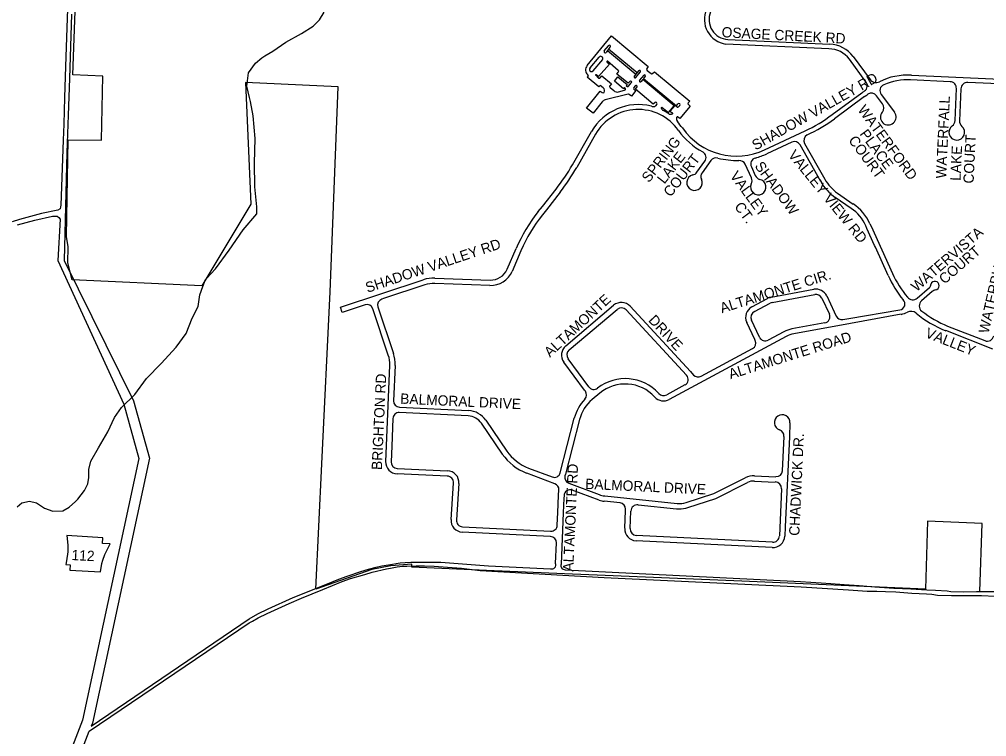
# Model space of a CAD drawing. Extents: x 0 to 712119, y 0 to 761125.
# Drawn here: x 655410 to 660107, y 715596 to 719078 of the extents above; entities that cross this region are included whole.
import ezdxf

# ---------------------------------------------------------------- set-up
doc = ezdxf.new("R2010")
doc.units = 0
for name, color, linetype in [('city boundary', 7, 'Continuous'), ('HWY signs', 7, 'Continuous'), ('PAVED ROADS', 7, 'Continuous'), ('stream or creek', 7, 'Continuous'), ('street names', 7, 'Continuous')]:
    doc.layers.add(name, color=color, linetype=linetype)

msp = doc.modelspace()

# ---------------------------------------------------------------- linework, layer by layer
at = {"layer": 'city boundary'}
msp.add_lwpolyline([(660240, 716293.5), (660074.3, 716300.6), (660085.4, 716630.3), (659820.7, 716641.8), (659810.3, 716311.9), (658919, 716350), (658254.5, 716378.5), (658057.3, 716386.9), (657677.9, 716403.1), (657677.7, 716403.1), (657315.1, 716418.7), (657315.7, 716432.6), (657213.9, 716425.6), (657121.4, 716406.8), (656850.1, 716311.7), (656878.6, 716920.6), (656918.6, 717756), (656958, 718750.3), (656507.3, 718771), (656534, 718181.6), (656296.6, 717784.9), (655666.3, 717814.2), (655645.5, 717896.1), (655646.8, 717973.6), (655638.4, 718023.9), (655647.3, 718493.9), (655809.3, 718491.4), (655815.8, 718802.8), (655669.9, 718809.5), (655706.8, 719827.3)], dxfattribs=at)
at = {"layer": 'HWY signs'}
msp.add_lwpolyline([(655803.7, 716395.3), (655810.1, 716435.7), (655814.8, 716453.4), (655825.1, 716480.1), (655835.8, 716502.5), (655850.6, 716531.6), (655813.6, 716533.8), (655815.3, 716561.2), (655639.8, 716571.8), (655645.3, 716526.2), (655644.7, 716493.1), (655639.1, 716448.8), (655636.2, 716431.3), (655656.4, 716430.1), (655654.8, 716404.3)], close=True, dxfattribs=at)
at = {"layer": 'PAVED ROADS'}
for points in [[(655648.5, 719268), (655640, 719037.5), (655634, 718849.5), (655628.5, 718698), (655625, 718569.5), (655622.2, 718491.5), (655610.5, 718176), (655610, 718168), (655607.5, 718159), (655597, 718152.5), (655517.5, 718135), (655410, 718106), (655375, 718095.5)], [(655663.5, 719103), (655652.5, 718790.5), (655646.5, 718613), (655641, 718432), (655628, 717907.5), (655964.4, 717226.5), (656041.3, 716948.4), (655764.5, 715661.8), (655758.5, 715646.5), (656525, 716167.5), (656568.5, 716191.5), (656618, 716216), (656739, 716271), (656897.5, 716335), (656962, 716360), (657001.5, 716374.5), (657068.5, 716397.5), (657104.5, 716409), (657142, 716418), (657170.5, 716424.5), (657202.5, 716430.5), (657259, 716439), (657284, 716442), (657310.5, 716443.5), (657361, 716443), (657439, 716443), (657457.1, 716442.3), (657688.5, 716425.6), (657989.9, 716411.1)], [(658167, 718853.5), (658286, 718997.5), (658463.9, 718848.5), (658456.5, 718839.4)], [(659341.3, 718934.6), (658841.1, 718958)], [(658850.3, 718980.6), (659345.4, 718957.4)], [(658250.5, 718925.2), (658270, 718949.5)], [(658278, 718942.5), (658259, 718917.5)], [(658181.5, 718843), (658225, 718895)], [(658241, 718883), (658195.5, 718828.5)], [(658262.5, 718871.5), (658275, 718861), (658223, 718800), (658211, 718809.5)], [(658318, 718830.5), (658266, 718874.5)], [(659520.6, 718775.3), (659520.6, 718775.3), (659440.5, 718884.8)], [(659458.7, 718898.3), (659541, 718786.8), (659541, 718786.8)], [(658374.5, 718777), (658366.5, 718768), (658311.5, 718812.5), (658318.5, 718821.5)], [(658417, 718827.5), (658397, 718804)], [(658404, 718796.5), (658425, 718821.5)], [(658458.8, 718830.5), (658477.5, 718815.5)], [(658486.3, 718816.4), (658493.6, 718823.9), (658665.1, 718681.5), (658657.6, 718672.7)], [(658245.5, 718745), (658230.5, 718757.5), (658223.6, 718750.1), (658167.4, 718796.8), (658174, 718804.5), (658170.5, 718808.5)], [(658208.5, 718806.5), (658220.5, 718795)], [(658231, 718794.5), (658238, 718803.5), (658285, 718765.5), (658277.5, 718756)], [(658299.8, 718777.5), (658316.9, 718798.8), (658362.1, 718762.3), (658356.9, 718755.2), (658359, 718753.5)], [(658352.3, 718744.4), (658349.3, 718746.7), (658343.6, 718741.5), (658299.8, 718777.5)], [(658368, 718753.5), (658381.5, 718769.5)], [(658421.7, 718780.6), (658443.5, 718806.8)], [(658532, 718650.5), (658562.4, 718625.2), (658590.3, 718658.8), (658436.8, 718786.3), (658427.9, 718775.5)], [(658449.6, 718801.6), (658440.7, 718790.9), (658600.3, 718658.3), (658608, 718667.6)], [(658449.6, 718801.6), (658449.6, 718801.6)], [(659586.2, 718775.3), (659586.2, 718775.3)], [(659929.6, 718775.5), (659738.1, 718784)], [(659741.6, 718806.4), (660353.2, 718779.4), (660353.2, 718779.4)], [(660349.3, 718757.6), (660015.7, 718771.9)], [(658240.5, 718678), (658196, 718623), (658164, 718647.5), (658231, 718729), (658239.5, 718722.5)], [(658278.5, 718747.5), (658296, 718732)], [(658320, 718726), (658349, 718734.1)], [(658394.5, 718740), (658404, 718732), (658382, 718705), (658370.5, 718713)], [(658400.7, 718755.2), (658394.3, 718747.5)], [(658497, 718674.5), (658488.5, 718666.5), (658401.5, 718739.5), (658409.5, 718750)], [(659357.1, 718615.8), (659500.4, 718721.4)], [(659514.3, 718731), (659514.3, 718731)], [(659607.8, 718760.7), (659607.8, 718760.7)], [(659954.3, 718586.8), (659960.2, 718742)], [(659982.2, 718741.6), (659975.5, 718586.1)], [(658366, 718714.5), (658254, 718687)], [(659514.1, 718703.2), (659368.1, 718595.2)], [(659530.2, 718714.7), (659530.2, 718714.7)], [(659601.4, 718668.6), (659572.7, 718707.4)], [(659595, 718713.5), (659659.2, 718627.1)], [(658604.4, 718652.3), (658594.4, 718660.6), (658570.8, 718632.1), (658581.9, 718622.9)], [(658658.9, 718664.4), (658667.5, 718657.2), (658616.9, 718597), (658606.4, 718604.2)], [(658617.2, 718659.9), (658611.5, 718653)], [(658096, 718372), (658188.5, 718533.5), (658188.5, 718533.5)], [(659028.9, 718445.1), (659225.2, 718536.6)], [(658207.9, 718520.4), (658116.7, 718359.4)], [(659234.8, 718517.5), (659234.8, 718517.5)], [(659161.1, 718481.5), (659039.5, 718424.6)], [(659301.6, 718291.4), (659202.2, 718468.8)], [(659223.1, 718475.2), (659320.7, 718302)], [(658768.1, 718393), (658726, 718333.7)], [(658729, 718434.3), (658729, 718434.3)], [(658802.3, 718404.2), (658802.3, 718404.2)], [(658903.5, 718392.4), (658903.5, 718392.4)], [(658984.7, 718404.5), (658984.7, 718404.5)], [(658700, 718336.4), (658738.7, 718388.9)], [(658964.9, 718308.3), (658964.9, 718308.3), (658934.4, 718374.5)], [(658964.6, 718361.9), (658964.6, 718361.9), (658983.8, 718319.4)], [(657929.2, 718145.1), (657950, 718169.5), (658016, 718254)], [(658964, 718278.9), (658964, 718278.9)], [(658035.5, 718238.9), (657970, 718153.5), (657949.6, 718129)], [(659448.9, 718160.4), (659371.9, 718213.7)], [(659382.6, 718234), (659458.5, 718181.7)], [(655401, 718081), (655485, 718103.5), (655571.5, 718122.5), (655594, 718122.5), (655601, 718116.5), (655608, 718107.5), (655597, 717907), (655916.9, 717210.4), (655989.8, 716946.9), (655716.4, 715676.2), (655447.1, 714976.8)], [(659562.9, 717980.8), (659525.7, 718063.3), (659520, 718075.3)], [(659540.5, 718085.9), (659546.2, 718073.6), (659649.7, 717844.4)], [(659629.5, 717834.6), (659567.1, 717972.8), (659562.9, 717980.8)], [(657778.6, 717865), (657821.9, 717965.1)], [(657845.8, 717954.8), (657802.5, 717854.6)], [(657088.4, 717692.4), (656977.4, 717655.4), (656969.2, 717680.1), (657370.7, 717813.9)], [(657379, 717789.3), (657178.2, 717722.4), (657170, 717719.6)], [(657694.7, 717786.6), (657427.2, 717796.2)], [(657428.1, 717822.2), (657695.6, 717812.6)], [(659060.4, 717729.6), (659267.5, 717767.5)], [(659065.1, 717704), (659272.2, 717742)], [(659330.4, 717735.2), (659366.8, 717658), (659376.5, 717637.4)], [(659770.3, 717724.7), (659829.5, 717776)], [(659842.9, 717757), (659790.6, 717711.2)], [(658063, 717493.1), (658295.8, 717690)], [(658967.1, 717682.5), (659043.4, 717723.6)], [(658979.4, 717659.6), (659055.7, 717700.7)], [(659306.9, 717724.1), (659343.3, 717646.9)], [(657201.5, 717448.4), (657126.3, 717673.5)], [(657151, 717681.7), (657226.1, 717456.6)], [(658079.8, 717473.3), (658312.6, 717670.1)], [(658356.8, 717667.4), (658650.1, 717350.2)], [(658375.9, 717685.1), (658669.2, 717367.8), (658684.3, 717351.5)], [(659692.1, 717646.1), (659445.6, 717600.9), (659170.1, 717551.9)], [(659409.1, 717620.6), (659438.2, 717626), (659686.2, 717668)], [(658983.4, 717519.2), (658981.5, 717523.3), (658981.3, 717523.5), (658942.1, 717606.7)], [(659005, 717534.4), (659004.9, 717534.6), (658965.6, 717617.8)], [(659321.6, 717604.6), (659161, 717575.2)], [(659122, 717561.5), (659046.3, 717520.8)], [(660137.6, 717476.8), (659909.2, 717566.8)], [(659917.7, 717589.3), (660098.6, 717518.4)], [(659134.3, 717538.6), (658565.9, 717232.8)], [(658720.5, 717345.5), (658970.5, 717480)], [(658158.3, 717273), (658154.5, 717278.2), (658053.8, 717414.3)], [(658175.4, 717293.7), (658074.7, 717429.8)], [(657188.7, 716931.5), (657191.9, 717007.6), (657208.4, 717399.2)], [(657234.4, 717398.1), (657227.1, 717226.8)], [(658642.3, 717303.4), (658553.6, 717255.7)], [(658228.7, 717263.1), (658191.6, 717232.4)], [(657255.6, 717195.6), (657256.3, 717195.6), (657591.1, 717178.9)], [(657223.5, 717140.9), (657217.9, 717006.5), (657214.7, 716930.4)], [(657589.8, 717153), (657255, 717169.6)], [(657675, 717131.8), (657776.6, 716982.3), (657776.6, 716982.3)], [(658036.5, 716877), (658104.8, 717141.7)], [(658129.9, 717135.2), (658061.7, 716870.5), (658059.4, 716861.7)], [(657755.3, 716967.5), (657653.5, 717117.2)], [(659152.2, 717119.1), (659149.1, 717051.7), (659128.9, 716614.9), (659126.8, 716568.8)], [(659115.4, 716886.6), (659123.1, 717053.3), (659123.1, 717053.3)], [(657245.3, 716897.1), (657489.1, 716886.8)], [(657882.8, 716899), (657997, 716856.4)], [(657488, 716860.8), (657244.2, 716871.1)], [(658010.5, 716823.6), (657873.4, 716874.7)], [(658648.2, 716732.5), (658781.6, 716776.2), (658934.5, 716853)], [(658980.6, 716862.8), (659084.1, 716858)], [(657506, 716650.8), (657518.6, 716826.6)], [(657544.5, 716824.7), (657531.9, 716649)], [(658078, 716826.1), (658226.1, 716770.9)], [(658656.3, 716707.8), (658791.5, 716752.1), (658946.2, 716829.8)], [(658979.4, 716836.8), (659080.9, 716832.1)], [(659111.4, 716798.7), (659100.8, 716570)], [(658022, 716621.9), (658024.9, 716683.7), (658028.7, 716766.5), (658028.7, 716766.5)], [(658028.7, 716766.5), (658030, 716794.1)], [(658054.7, 716765.3), (658054.1, 716753.5), (658050.9, 716682.5), (658041.2, 716433.9)], [(658226, 716743.5), (658095.1, 716792)], [(658252.3, 716764.7), (658603.8, 716727.8)], [(658326.8, 716730.7), (658249.6, 716738.9)], [(658414.6, 716721.5), (658601, 716702)], [(658349.4, 716607.2), (658353.4, 716694.5), (658353.6, 716699.5)], [(658375.3, 716606), (658379.3, 716691.2)], [(657562.2, 716614.7), (657989.6, 716593.4), (657990.6, 716593.3)], [(657989.6, 716567.3), (657989.3, 716567.3), (657988.3, 716567.4), (657560.9, 716588.7)], [(659067.2, 716539.5), (658405.7, 716572.6)], [(658012.7, 716436.8), (658018.1, 716536)], [(659065.9, 716513.5), (658404.4, 716546.6)], [(655496.6, 714966.2), (655749.1, 715621.9), (656526, 716147.7), (656541.2, 716156.2), (656570.1, 716172.7), (656612.9, 716194.5), (656719.8, 716243), (656780.4, 716268.8), (656884.2, 716310.6), (656977.2, 716348.4), (657018.4, 716363.4), (657087.5, 716383.1), (657123.8, 716394.3), (657192.5, 716410.2), (657212.6, 716414), (657244.8, 716419.8), (657270.5, 716422.8), (657291.4, 716424), (657336, 716425.5), (657377.4, 716425.7), (657424, 716424), (657488.8, 716419.4), (657557.1, 716413.4), (657646.9, 716402.7), (658250.5, 716369.3), (659206, 716323.3), (659436, 716308.8), (659481, 716306), (659527, 716302.6), (659573.7, 716301.8), (659615.5, 716300.9), (659666.4, 716298.1), (659743.2, 716292.7), (659815.1, 716289.4), (659840.8, 716286.9), (659869.3, 716282.7), (659935.9, 716281.5), (660012.7, 716280.7), (660058.2, 716281.1), (660082.5, 716281.1), (660214.5, 716275.4)], [(658059.7, 716406.1), (659204, 716349.6), (659303.8, 716342), (659350.3, 716339), (659415.6, 716334.8), (659488.9, 716329.2), (659564.3, 716322.5), (659656.9, 716316.5), (659739.8, 716313.3), (659816.4, 716308.9), (659858.6, 716306.9), (659915.8, 716303.3), (659933.7, 716301.3), (659994.3, 716298.9), (660057.3, 716300.1), (660152.3, 716300.1), (660205.7, 716298.1), (660235.2, 716296.5), (660289.8, 716292.1), (660377.3, 716288.1), (660452.3, 716285), (660498.5, 716284.6), (660580.9, 716281.8)]]:
    msp.add_lwpolyline(points, dxfattribs=at)
msp.add_lwpolyline([(658266.5, 718927), (658404, 718812.5), (658409.5, 718819), (658271.5, 718933.5)], close=True, dxfattribs=at)
for centre, radius, start, end in [((658857.2, 719077.7), 120.8, 155.8158, 262.3149), ((658855.2, 719076.7), 96.2, 156.7971, 267.0436), ((659339.9, 718808.6), 148.9, 37.072, 87.8566), ((658254.5, 718921.1), 5.74, 133.9766, 321.211), ((658274.8, 718947), 5.46, 305.4396, 152.1885), ((659341.8, 718812.1), 122.6, 36.3854, 90.227), ((658232.8, 718888.7), 10, 325.3634, 140.8968), ((658265.1, 718872.1), 2.62, 68.834, 192.3686), ((658189.7, 718832.6), 30.8, 137.398, 231.4968), ((658188, 718835.2), 10.1, 129.6926, 318.2972), ((658314.9, 718825.8), 5.64, 310.1627, 56.1969), ((658421.6, 718825.2), 5.09, 312.5104, 153.7498), ((658462.4, 718836.2), 6.69, 151.3102, 237.6082), ((658481.5, 718819.7), 5.81, 225.6232, 325.948), ((658209.9, 718807.9), 1.96, 56.1717, 224.2172), ((658225.9, 718798.3), 6.37, 211.647, 322.9003), ((658378.3, 718773.6), 5.15, 308.1252, 137.9249), ((658400, 718799.8), 5.17, 125.6347, 320.4155), ((658424.8, 718778), 4, 140.2996, 320.2996), ((658446.5, 718804.2), 4, 320.2996, 140.2996), ((659498.7, 718755.8), 29.3, 302.2329, 41.7252), ((659569.7, 718804.9), 33.9, 212.1826, 299.2333), ((659720.9, 718506.5), 300.6, 86.0522, 116.6066), ((659724.7, 718483.6), 300.8, 87.4477, 112.8633), ((659928.2, 718743.5), 32.1, 357.3797, 87.472), ((660013.3, 718740.9), 31.1, 85.651, 178.7649), ((658243.7, 718728.1), 6.99, 232.8994, 319.1186), ((658237.2, 718732.6), 14.9, 322.3971, 56.0952), ((658281.5, 718752.2), 5.57, 136.5393, 236.8804), ((658313.7, 718751.7), 26.5, 228.1283, 283.7992), ((658347.9, 718740.1), 6.14, 280.7942, 44.1183), ((658363.5, 718757.5), 6.02, 221.6414, 318.3586), ((658398.6, 718743.9), 5.66, 140.1448, 223.3599), ((658404.7, 718752), 5.18, 337.3612, 141.7069), ((659286.8, 719049.2), 391.2, 303.089, 305.5691), ((659619.8, 718732.1), 31, 112.7028, 216.9299), ((658268.9, 718650), 39.9, 111.957, 135.4232), ((658367.2, 718710.7), 4, 35.1514, 107.9787), ((658500.2, 718669), 6.39, 351.4271, 119.8122), ((630550.6, 759703.5), 50198.7, 305.23825, 305.26082), ((659547.4, 718687.3), 32.3, 38.3892, 122.126), ((658415.3, 718402.4), 261.9, 75.92, 149.9763), ((658414.9, 718402.3), 238.3, 34.847, 150.2957), ((658487.9, 718673.8), 19.5, 242.6852, 342.7024), ((658530.1, 718648.2), 3, 50.1819, 196.7151), ((658546.4, 718653.1), 20, 196.6903, 242.3375), ((658415, 718402.5), 263, 56.1537, 62.3375), ((658607.6, 718656.2), 5, 230.2996, 320.2996), ((658612.6, 718663.7), 6, 320.2996, 140.2996), ((658662.9, 718669.3), 6.28, 147.0728, 230.929), ((659629.4, 718603.4), 38, 139.3071, 38.5192), ((659575.7, 718648.9), 32.4, 320.2609, 37.4231), ((658572.6, 718637.5), 20, 236.1537, 296.3769), ((658580.6, 718621.4), 2, 296.3769, 50.2996), ((658620, 718595.4), 19.5, 159.7789, 224.0627), ((658604.8, 718601.6), 3.05, 57.1751, 170.2933), ((657111.5, 717419), 1893.7, 36.702, 37.8861), ((658917, 719199.5), 731, 294.9337, 307.0177), ((658959, 719144.1), 684.6, 293.7606, 306.6975), ((659921.4, 718587.9), 32.9, 304.1875, 357.942), ((660009.5, 718584.4), 34, 177.1584, 229.1606), ((658895.2, 718742.8), 350.5, 215.6768, 241.6809), ((658892.2, 718735.5), 321, 215.1458, 295.2163), ((659962.3, 718529.9), 38.1, 125.9167, 49.1002), ((659252.8, 718489.8), 33, 122.9327, 206.2264), ((659174.5, 718451.9), 32.5, 31.4809, 114.3235), ((658712.8, 718407.1), 31.7, 324.9672, 59.3406), ((658792.5, 718376.3), 29.5, 70.6152, 145.5988), ((658906.1, 718855.7), 463.2, 257.052, 269.6839), ((658906.4, 718361.7), 30.9, 24.5206, 95.3015), ((658990.9, 718375.6), 29.6, 102.0526, 207.5328), ((658638.6, 719436.4), 1088.3, 288.5434, 291.6166), ((657300.6, 718825.1), 915.4, 321.3978, 330.3303), ((657287.6, 718830.7), 953.7, 321.6453, 330.3903), ((658688.6, 718285.7), 38, 103.6139, 25.803), ((658674.4, 718352.3), 30.1, 279.9463, 328.1556), ((658746, 718315.8), 26.9, 138.2075, 210.2622), ((658998.4, 718263.9), 37.5, 156.3685, 80.7999), ((658936.2, 718294.4), 31.9, 330.8594, 25.7926), ((659016.4, 718335), 36.2, 205.6243, 250.5456), ((659517.2, 718418.8), 228.5, 210.7293, 233.946), ((659495.9, 718396.5), 220.9, 208.4181, 235.8544), ((659347.4, 718003.5), 186.9, 22.5973, 57.0956), ((659337.8, 717995.3), 222.1, 24.0936, 57.097), ((658568.1, 717642.3), 813, 141.8015, 156.6073), ((658568.1, 717642.3), 787, 141.8015, 156.6073), ((657698.8, 717899.5), 113, 267.9345, 336.6073), ((657698.8, 717899.5), 87, 267.9345, 336.6073), ((660046.9, 718009.7), 452.5, 202.7541, 220.3608), ((660137.8, 718073.5), 539.2, 205.1412, 219.6295), ((657422.3, 717659.3), 163, 87.9345, 108.4338), ((657422.3, 717659.3), 137, 87.9345, 108.4338), ((659819.3, 717789.7), 17.1, 306.6725, 6.5444), ((659856.1, 717785.5), 20.8, 276.2356, 162.906), ((659277.9, 717710.5), 58, 25.2428, 100.3869), ((659277.9, 717710.5), 32, 25.2428, 100.3869), ((659875.3, 717712.4), 55.1, 107.9292, 126.0896), ((657097.9, 717664), 30, 18.4547, 108.4338), ((657179.5, 717691.2), 30, 108.4338, 197.9542), ((658333.3, 717645.7), 58, 42.7577, 130.2139), ((659070.9, 717672.5), 58, 100.3869, 118.2814), ((659070.9, 717672.5), 32, 100.3869, 118.2814), ((659681.9, 717696.3), 28.6, 278.6705, 45.313), ((659748.7, 717749.1), 32.6, 216.8545, 311.4268), ((659811.7, 717687.1), 32, 131.251, 231.3974), ((657147.2, 717680.6), 3.94, 16.2971, 20.1108), ((658333.3, 717645.7), 32, 42.7577, 130.2139), ((658994.6, 717631.5), 58, 118.2814, 205.2428), ((658994.6, 717631.5), 32, 118.2814, 205.2428), ((659316.2, 717634.1), 30, 280.3869, 25.2428), ((659671.7, 717757.2), 113, 280.3869, 296.8746), ((659740.1, 717620.3), 40.1, 53.0204, 115.5407), ((660087.4, 718034.6), 500.6, 229.7968, 249.1559), ((660095.6, 718042.7), 487, 231.3974, 248.5808), ((659403.7, 717650.2), 30, 205.2428, 280.3869), ((659185, 717444.4), 133, 100.3869, 118.2814), ((659215, 717376.4), 181.1, 104.3414, 116.4485), ((658956.3, 717506.4), 30, 298.2814, 25.2428), ((659032.1, 717547.2), 30, 205.2428, 298.2814), ((660110.3, 717548.1), 32, 248.5808, 347.2767), ((657071.5, 717405), 163, 357.5885, 18.4547), ((658100.4, 717448.8), 58, 130.2139, 216.4856), ((658100.4, 717448.8), 32, 130.2139, 216.4856), ((657071.5, 717405), 137, 357.5885, 18.4547), ((658352.5, 717113.8), 220, 42.4469, 127.7353), ((658628.1, 717329.8), 30, 298.2814, 42.7577), ((658706.3, 717371.9), 30, 222.7577, 298.2814), ((658134.2, 717255.2), 30, 316.6861, 36.4856), ((658199.5, 717311.5), 30, 216.4856, 307.7353), ((658352.5, 717113.8), 194, 42.4469, 129.672), ((657257.1, 717225.5), 30, 177.5885, 267.1574), ((658311, 717088.5), 213, 136.6861, 165.5395), ((658311, 717088.5), 187, 129.672, 165.5395), ((658538.5, 717283.9), 58, 222.4469, 298.2814), ((658538.5, 717283.9), 32, 222.4469, 298.2814), ((657585.7, 717071.1), 108, 34.213, 87.1572), ((657253.5, 717139.6), 30, 87.1572, 177.5885), ((657585.7, 717071.1), 82, 34.213, 87.1572), ((659114.2, 717120.9), 38, 124.0555, 250.7547), ((659114.2, 717120.9), 38, 357.3563, 124.0555), ((659091.1, 717054.8), 32, 357.3563, 70.7547), ((657971.4, 717121.2), 265.3, 215.4268, 248.3185), ((657971.4, 717121.2), 239.3, 215.4911, 248.2543), ((657246.6, 716929.1), 58, 177.5885, 267.5885), ((657246.6, 716929.1), 32, 177.5885, 267.5885), ((657486.6, 716828.9), 32, 355.9035, 87.5885), ((657486.6, 716828.9), 58, 355.9035, 87.5885), ((658007.5, 716884.5), 30, 249.5324, 345.5395), ((658088.5, 716854.3), 30, 165.5395, 249.5324), ((658976.3, 716769.9), 93, 87.3563, 116.6645), ((659085.4, 716888), 30, 267.3563, 357.3563), ((658000, 716795.5), 30, 357.3563, 69.5324), ((658976.3, 716769.9), 67, 87.3561, 116.6648), ((659079.4, 716800.2), 32, 357.3563, 87.3563), ((658084.7, 716763.9), 30, 69.5324, 177.3563), ((658263.5, 716871.1), 107, 249.5324, 264.0063), ((658263.5, 716871.1), 133, 253.6246, 264.0063), ((658323.6, 716700.9), 30, 357.3563, 84.0063), ((658411.2, 716689.7), 32, 84.0063, 177.3563), ((658614.9, 716834.3), 133, 264.0087, 283.3244), ((658614.9, 716834.2), 107, 264.0063, 288.124), ((658614.9, 716834.2), 133, 283.3268, 288.124), ((657563.8, 716646.7), 58, 175.9035, 267.1387), ((657563.8, 716646.7), 32, 175.9035, 267.1387), ((657992.1, 716623.3), 30, 267.1387, 357.3563), ((658407.3, 716604.5), 58, 177.3563, 267.1387), ((657988.1, 716537.4), 30, 357.3563, 87.1387), ((658407.3, 716604.5), 32, 177.3563, 267.1387), ((659068.8, 716571.4), 58, 267.1387, 357.3563), ((659068.8, 716571.4), 32, 267.1387, 357.3563), ((657996.1, 716428.6), 18.5, 250.3948, 26.5468), ((658059.3, 716425.9), 19.8, 156.1146, 271.1937)]:
    msp.add_arc(centre, radius, start, end, dxfattribs=at)
at = {"layer": 'stream or creek'}
msp.add_lwpolyline([(655398.4, 716712.3), (655422.4, 716731.3), (655459.4, 716739.3), (655492.4, 716730.3), (655531.4, 716705.3), (655572.4, 716691.3), (655620.4, 716692.3), (655651.4, 716709.3), (655681.7, 716737.5), (655694.4, 716749.3), (655726.4, 716790.3), (655742.4, 716823.3), (655747.4, 716854.3), (655746.4, 716893.3), (655756.4, 716933.3), (655794.4, 716997.3), (655839.4, 717075.3), (655871.4, 717145.3), (655905.9, 717193.6), (655970, 717257.7), (656027.8, 717334.2), (656098.1, 717407.6), (656171.6, 717487.3), (656220, 717553), (656249.7, 717627.9), (656277.8, 717684.2), (656285.6, 717740.5), (656301.2, 717781.8), (656313.8, 717815.5), (656319.7, 717821.8), (656362.2, 717867), (656429.4, 717957.7), (656496.6, 718056.1), (656563.8, 718134.2), (656563.8, 718168.6), (656552.8, 718265.5), (656551.3, 718379.6), (656554.4, 718499.9), (656545, 718609.2), (656531.5, 718679.1), (656527.8, 718698.3), (656513.7, 718754.5), (656523.2, 718818.6), (656555.9, 718865.4), (656586.7, 718892), (656601.2, 718900.3), (656641.4, 718923.5), (656704.5, 718966.6), (656779.2, 719009.8), (656836, 719044.4), (656867.5, 719076), (656890.6, 719112.8)], dxfattribs=at)

# ---------------------------------------------------------------- texts
at = {"layer": 'HWY signs'}
msp.add_text('112', height=50, rotation=357.0105, dxfattribs=at).set_placement((655662.3, 716453.4))
at = {"layer": 'street names'}
for s, rotation, p in [('OSAGE CREEK RD', 356.9838, (658819.4, 718991.8)), ('SHADOW VALLEY RD', 29.4338, (658985.2, 718440.9)), ('WATERFALL', 87.3557, (659910.4, 718304.6)), ('WATERFORD', 306.4163, (659478.3, 718639)), ('PLACE', 306.4163, (659488, 718521.3)), ('SPRING', 52.0327, (658466.9, 718282)), ('COURT', 306.4163, (659433.4, 718490.7)), ('COURT', 87.3557, (660043.6, 718280)), ('VALLEY VIEW RD', 309.1899, (659140.3, 718418.4)), ('LAKE', 87.3557, (659980.2, 718293.4)), ('LAKE', 52.0327, (658542.1, 718275.8)), ('COURT', 52.0327, (658572.7, 718212.4)), ('VALLEY', 306.4163, (658858, 718317.8)), ('SHADOW', 306.4163, (658978.3, 718365.3)), ('CT.', 306.4163, (658879.5, 718168.7)), ('WATERVISTA', 40.8849, (659766.7, 717752.9)), ('SHADOW VALLEY RD', 18.4338, (657100.4, 717750.1)), ('COURT', 40.8849, (659902.4, 717789.8)), ('WATERBURY', 77.2767, (660116.1, 717550.3)), ('ALTAMONTE CIR.', 17.3589, (658821.3, 717651.2)), ('ALTAMONTE', 42.7577, (657986.4, 717434.6)), ('DRIVE', 312.7577, (658461.4, 717615.1)), ('ALTAMONTE ROAD', 17.3589, (658863.3, 717330.8)), ('VALLEY', 338.4884, (659805.2, 717536.3)), ('BRIGHTON RD', 87.3557, (657170.2, 716889.7)), ('BALMORAL DRIVE', 357.3557, (657258.3, 717212.6)), ('CHADWICK DR.', 87.3557, (659197.3, 716570)), ('ALTAMONTE RD', 87.3557, (658099.2, 716396.6)), ('BALMORAL DRIVE', 357.3557, (658156.8, 716798.8))]:
    msp.add_text(s, height=50, rotation=rotation, dxfattribs=at).set_placement(p)

doc.saveas('drawing.dxf')
